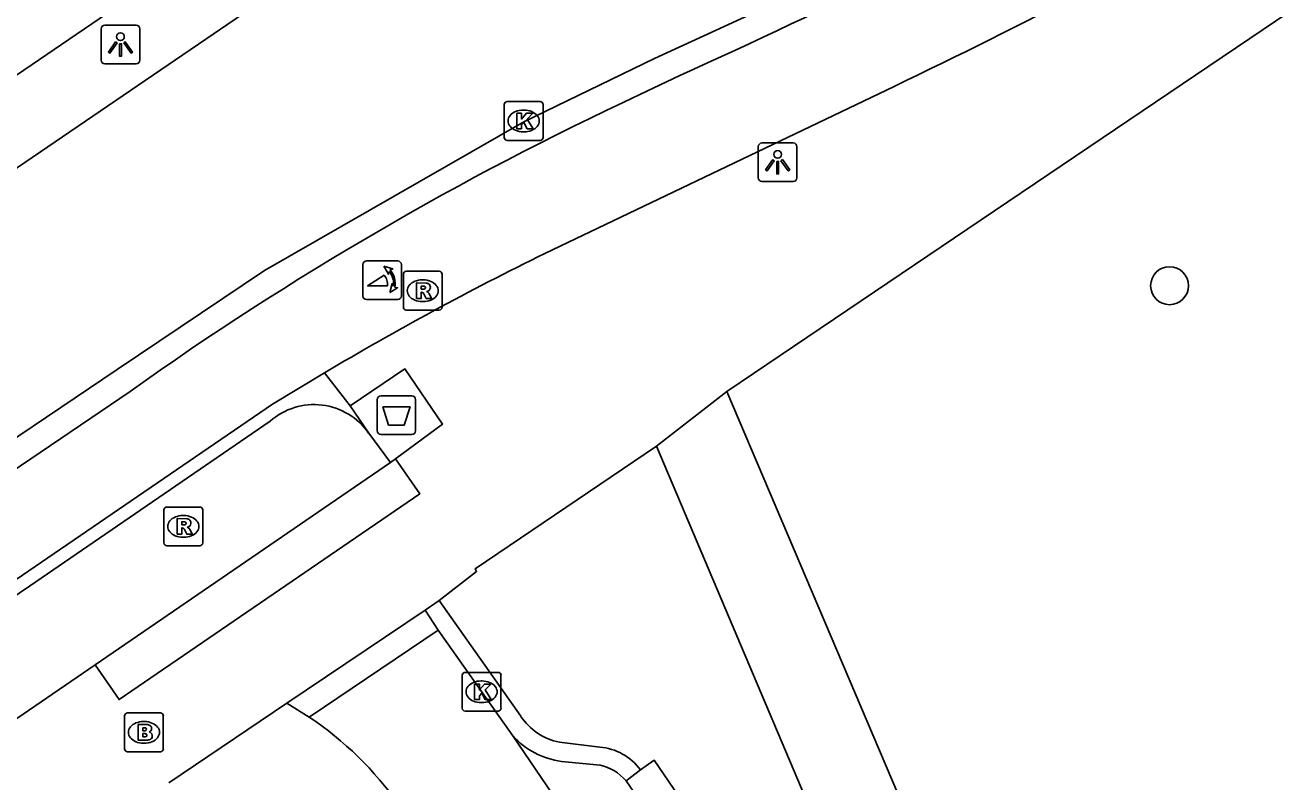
# Model space of a CAD drawing. Extents: x 158087 to 159494, y 382905 to 383981.
# Drawn here: x 158640.51 to 158672.95, y 383649.83 to 383669.35 of the extents above; entities that cross this region are included whole.
import ezdxf

# ---------------------------------------------------------------- set-up
doc = ezdxf.new("R2010")
doc.units = 0
for name, color, linetype in [('IMGEO_Afval_apart_plaats', 7, 'Continuous'), ('IMGEO_Boom', 7, 'Continuous'), ('IMGEO_Brandkraan', 7, 'Continuous'), ('IMGEO_Fietspad_gesloten', 7, 'Continuous'), ('IMGEO_Hek', 7, 'Continuous'), ('IMGEO_Kolk', 7, 'Continuous'), ('IMGEO_Lichtpunt', 7, 'Continuous'), ('IMGEO_OVBaan_gesloten', 7, 'Continuous'), ('IMGEO_Poller', 7, 'Continuous'), ('IMGEO_Rijbaan_lokaal_open', 7, 'Continuous'), ('IMGEO_Rijbaan_regionaal_gesloten', 7, 'Continuous'), ('IMGEO_Rioolput', 7, 'Continuous'), ('IMGEO_Voetpad_gesloten', 7, 'Continuous'), ('IMGEO_Voetpad_open', 7, 'Continuous')]:
    doc.layers.add(name, color=color, linetype=linetype)

msp = doc.modelspace()

# ---------------------------------------------------------------- linework, layer by layer
at = {"layer": 'IMGEO_Afval_apart_plaats'}
for p, q in [((158649.6, 383658.888), (158649.6, 383659.688)), ((158649.6, 383659.688), (158649.6, 383658.888)), ((158649.7, 383659.788), (158650.49, 383659.788)), ((158650.49, 383659.788), (158649.7, 383659.788)), ((158650.59, 383659.688), (158650.59, 383658.888)), ((158650.59, 383658.888), (158650.59, 383659.688)), ((158650.49, 383658.788), (158649.7, 383658.788)), ((158649.7, 383658.788), (158650.49, 383658.788))]:
    msp.add_line(p, q, dxfattribs=at)
msp.add_lwpolyline([(158649.743, 383659.502), (158650.447, 383659.502), (158650.298, 383659.032), (158649.892, 383659.032), (158649.743, 383659.502)], dxfattribs=at)
for centre, start, end in [((158649.7, 383659.688), 90, 180), ((158649.7, 383659.688), 90, 180), ((158650.49, 383659.688), 0, 90), ((158650.49, 383659.688), 360, 90), ((158649.7, 383658.888), 180, 270), ((158649.7, 383658.888), 180, 270), ((158650.49, 383658.888), 270, 0), ((158650.49, 383658.888), 270, 0)]:
    msp.add_arc(centre, 0.1, start, end, dxfattribs=at)
at = {"layer": 'IMGEO_Boom'}
msp.add_circle((158670.05, 383662.627), 0.489, dxfattribs=at)
at = {"layer": 'IMGEO_Brandkraan'}
for p, q in [((158643.153, 383651.604), (158644.005, 383651.604)), ((158643.078, 383650.678), (158643.078, 383651.53)), ((158643.566, 383651.384), (158643.591, 383651.384)), ((158644.079, 383651.53), (158644.079, 383650.678)), ((158644.005, 383650.604), (158643.153, 383650.604)), ((158643.589, 383650.824), (158643.564, 383650.824))]:
    msp.add_line(p, q, dxfattribs=at)
for points in [[(158643.153, 383651.604), (158644.005, 383651.604)], [(158643.078, 383650.678), (158643.078, 383651.53)], [(158643.426, 383651.304), (158643.426, 383650.904), (158643.639, 383650.904)], [(158643.657, 383651.304), (158643.426, 383651.304)], [(158644.079, 383651.53), (158644.079, 383650.678)], [(158643.605, 383651.223), (158643.551, 383651.223), (158643.551, 383651.147)], [(158643.551, 383651.147), (158643.604, 383651.147)], [(158643.613, 383651.071), (158643.551, 383651.071), (158643.551, 383650.99)], [(158643.551, 383650.99), (158643.613, 383650.99)], [(158644.005, 383650.604), (158643.153, 383650.604)]]:
    msp.add_lwpolyline(points, dxfattribs=at)
for centre, radius, start, end in [((158643.155, 383651.528), 0.0765, 91.552, 178.448), ((158643.155, 383651.528), 0.0765, 91.552, 178.448), ((158644.003, 383651.528), 0.0765, 1.552, 88.448), ((158644.003, 383651.528), 0.0765, 1.552, 88.448), ((158643.661, 383651.159), 0.145, 59.4692, 91.5367), ((158643.686, 383651.206), 0.0922, 285.5137, 58.1501), ((158643.606, 383651.185), 0.0379, 267.8285, 90.9355), ((158643.614, 383651.03), 0.0404, 269.8759, 90.5077), ((158643.645, 383651.155), 0.251, 268.6676, 293.5347), ((158643.691, 383651.014), 0.105, 301.3115, 78.989), ((158643.155, 383650.68), 0.0765, 181.552, 268.448), ((158643.155, 383650.68), 0.0765, 181.552, 268.448), ((158644.003, 383650.68), 0.0765, 271.552, 358.448), ((158644.003, 383650.68), 0.0765, 271.552, 358.448)]:
    msp.add_arc(centre, radius, start, end, dxfattribs=at)
for centre, major_axis, ratio, start_param, end_param in [((158643.565, 383651.104), (-0.387, 0.002), 0.722429, 4.712389, 7.853982), ((158643.59, 383651.104), (-0.39, 0.002), 0.717154, 1.570796, 4.712389)]:
    msp.add_ellipse(centre, major_axis=major_axis, ratio=ratio, start_param=start_param, end_param=end_param, dxfattribs=at)
at = {"layer": 'IMGEO_Fietspad_gesloten'}
for points in [[(158656.375, 383667.557), (158657.409, 383668.05)], [(158653.924, 383663.46), (158662.945, 383667.77)], [(158446.621, 383522.245), (158446.476, 383522.514), (158500, 383559.162), (158541.26, 383587.412), (158544.075, 383589.339), (158618.844, 383640.502), (158640.443, 383655.157), (158646.899, 383659.567), (158648.236, 383660.378)], [(158427.133, 383512.095), (158434.999, 383517.487), (158500, 383562.025), (158542.712, 383591.29), (158544.359, 383592.419), (158616.779, 383641.989), (158643.219, 383659.898)]]:
    msp.add_lwpolyline(points, dxfattribs=at)
for centre, radius, start, end in [((158584.173, 383830.332), 178.043, 294.28914, 302.40051), ((158591.752, 383816.515), 164.904, 295.57685, 303.22044), ((158691.352, 383592.347), 82.945, 114.94142, 125.47176), ((158690.296, 383589.544), 82.38, 116.20042, 120.70101)]:
    msp.add_arc(centre, radius, start, end, dxfattribs=at)
at = {"layer": 'IMGEO_Hek'}
for points in [[(158658.622, 383659.897), (158694.59, 383684.171), (158695.551, 383684.559), (158696.494, 383684.617), (158697.379, 383684.33)], [(158672.679, 383613.971), (158672.003, 383626.033), (158671.436, 383629.225), (158670.444, 383632.112), (158658.622, 383659.897)]]:
    msp.add_lwpolyline(points, dxfattribs=at)
at = {"layer": 'IMGEO_Kolk'}
for p, q in [((158652.878, 383666.451), (158652.878, 383667.303)), ((158652.953, 383667.377), (158653.805, 383667.377)), ((158653.366, 383667.157), (158653.391, 383667.157)), ((158653.879, 383667.303), (158653.879, 383666.451)), ((158653.389, 383666.597), (158653.364, 383666.597)), ((158653.805, 383666.377), (158652.953, 383666.377)), ((158651.793, 383651.725), (158651.793, 383652.577)), ((158651.868, 383652.651), (158652.72, 383652.651)), ((158652.794, 383652.577), (158652.794, 383651.725)), ((158652.281, 383652.431), (158652.306, 383652.431)), ((158652.72, 383651.651), (158651.868, 383651.651)), ((158652.304, 383651.871), (158652.279, 383651.871))]:
    msp.add_line(p, q, dxfattribs=at)
for points in [[(158652.878, 383666.451), (158652.878, 383667.303)], [(158652.953, 383667.377), (158653.805, 383667.377)], [(158653.879, 383667.303), (158653.879, 383666.451)], [(158653.199, 383667.077), (158653.322, 383667.077), (158653.322, 383666.926), (158653.452, 383667.077), (158653.616, 383667.077), (158653.47, 383666.926), (158653.623, 383666.677), (158653.471, 383666.677), (158653.386, 383666.841), (158653.322, 383666.774), (158653.322, 383666.677), (158653.199, 383666.677), (158653.199, 383667.077)], [(158653.805, 383666.377), (158652.953, 383666.377)], [(158651.793, 383651.725), (158651.793, 383652.577)], [(158651.868, 383652.651), (158652.72, 383652.651)], [(158652.794, 383652.577), (158652.794, 383651.725)], [(158652.114, 383652.351), (158652.237, 383652.351), (158652.237, 383652.2), (158652.367, 383652.351), (158652.531, 383652.351), (158652.385, 383652.2), (158652.538, 383651.951), (158652.386, 383651.951), (158652.301, 383652.115), (158652.237, 383652.048), (158652.237, 383651.951), (158652.114, 383651.951), (158652.114, 383652.351)], [(158652.72, 383651.651), (158651.868, 383651.651)]]:
    msp.add_lwpolyline(points, dxfattribs=at)
for centre, start, end in [((158652.955, 383667.301), 91.552, 178.448), ((158652.955, 383667.301), 91.552, 178.448), ((158653.803, 383667.301), 1.552, 88.448), ((158653.803, 383667.301), 1.552, 88.448), ((158652.955, 383666.453), 181.552, 268.448), ((158652.955, 383666.453), 181.552, 268.448), ((158653.803, 383666.453), 271.552, 358.448), ((158653.803, 383666.453), 271.552, 358.448), ((158651.87, 383652.575), 91.552, 178.448), ((158651.87, 383652.575), 91.552, 178.448), ((158652.718, 383652.575), 1.552, 88.448), ((158652.718, 383652.575), 1.552, 88.448), ((158651.87, 383651.727), 181.552, 268.448), ((158651.87, 383651.727), 181.552, 268.448), ((158652.718, 383651.727), 271.552, 358.448), ((158652.718, 383651.727), 271.552, 358.448)]:
    msp.add_arc(centre, 0.0765, start, end, dxfattribs=at)
for centre, major_axis, ratio, start_param, end_param in [((158653.365, 383666.877), (-0.387, 0.002), 0.722429, 4.712389, 7.853982), ((158653.39, 383666.877), (-0.39, 0.002), 0.717154, 1.570796, 4.712389), ((158652.28, 383652.151), (-0.387, 0.002), 0.722429, 4.712389, 7.853982), ((158652.305, 383652.151), (-0.39, 0.002), 0.717154, 1.570796, 4.712389)]:
    msp.add_ellipse(centre, major_axis=major_axis, ratio=ratio, start_param=start_param, end_param=end_param, dxfattribs=at)
at = {"layer": 'IMGEO_Lichtpunt'}
for p, q in [((158642.474, 383669.254), (158642.474, 383668.447)), ((158642.474, 383669.254), (158642.474, 383668.447)), ((158643.376, 383669.349), (158642.568, 383669.349)), ((158643.376, 383669.349), (158642.568, 383669.349)), ((158643.47, 383668.447), (158643.47, 383669.254)), ((158643.47, 383668.447), (158643.47, 383669.254)), ((158642.568, 383668.353), (158643.376, 383668.353)), ((158642.568, 383668.353), (158643.376, 383668.353)), ((158659.435, 383666.216), (158659.435, 383665.409)), ((158659.435, 383666.216), (158659.435, 383665.409)), ((158660.337, 383666.311), (158659.529, 383666.311)), ((158660.337, 383666.311), (158659.529, 383666.311)), ((158660.431, 383665.409), (158660.431, 383666.216)), ((158660.431, 383665.409), (158660.431, 383666.216)), ((158659.529, 383665.315), (158660.337, 383665.315)), ((158659.529, 383665.315), (158660.337, 383665.315))]:
    msp.add_line(p, q, dxfattribs=at)
for points in [[(158642.848, 383668.918), (158642.887, 383668.89), (158642.699, 383668.628), (158642.661, 383668.655), (158642.848, 383668.918)], [(158642.95, 383668.87), (158642.997, 383668.87), (158642.997, 383668.548), (158642.95, 383668.548), (158642.95, 383668.87)], [(158643.06, 383668.89), (158643.098, 383668.917), (158643.285, 383668.655), (158643.246, 383668.627), (158643.06, 383668.89)], [(158659.809, 383665.88), (158659.848, 383665.852), (158659.66, 383665.59), (158659.622, 383665.617), (158659.809, 383665.88)], [(158660.021, 383665.852), (158660.059, 383665.879), (158660.246, 383665.617), (158660.207, 383665.589), (158660.021, 383665.852)], [(158659.911, 383665.832), (158659.958, 383665.832), (158659.958, 383665.51), (158659.911, 383665.51), (158659.911, 383665.832)]]:
    msp.add_lwpolyline(points, dxfattribs=at)
for centre in [(158642.973, 383669.052), (158659.934, 383666.014)]:
    msp.add_circle(centre, 0.0994, dxfattribs=at)
for centre, start, end in [((158642.568, 383669.254), 90, 180), ((158642.568, 383669.254), 90, 180), ((158643.376, 383669.254), 0, 90), ((158643.376, 383669.254), 0, 90), ((158642.568, 383668.447), 180, 270), ((158642.568, 383668.447), 180, 270), ((158643.376, 383668.447), 270, 0), ((158643.376, 383668.447), 270, 360), ((158659.529, 383666.216), 90, 180), ((158659.529, 383666.216), 90, 180), ((158660.337, 383666.216), 0, 90), ((158660.337, 383666.216), 0, 90), ((158659.529, 383665.409), 180, 270), ((158659.529, 383665.409), 180, 270), ((158660.337, 383665.409), 270, 0), ((158660.337, 383665.409), 270, 360)]:
    msp.add_arc(centre, 0.0946, start, end, dxfattribs=at)
at = {"layer": 'IMGEO_OVBaan_gesloten'}
msp.add_lwpolyline([(158399.643, 383503.685), (158412.679, 383512.917), (158425.464, 383521.701), (158500, 383572.487), (158537.837, 383598.268), (158548.056, 383605.231), (158661.52, 383682.534), (158661.637, 383682.37), (158665.959, 383685.315), (158680.425, 383695.134), (158681.455, 383695.856)], dxfattribs=at)
at = {"layer": 'IMGEO_Poller'}
for p, q in [((158650.129, 383663.266), (158649.321, 383663.266)), ((158650.129, 383663.266), (158649.321, 383663.266)), ((158649.227, 383663.171), (158649.227, 383662.364)), ((158649.227, 383663.171), (158649.227, 383662.364)), ((158650.223, 383662.364), (158650.223, 383663.171)), ((158650.223, 383662.364), (158650.223, 383663.171)), ((158649.321, 383662.269), (158650.129, 383662.269)), ((158649.321, 383662.269), (158650.129, 383662.269))]:
    msp.add_line(p, q, dxfattribs=at)
for points in [[(158649.906, 383662.995), (158649.894, 383662.922), (158649.769, 383663.127)], [(158649.769, 383663.127), (158650, 383663.061), (158649.929, 383663.029)], [(158649.862, 383662.622), (158649.349, 383662.622), (158649.779, 383662.897)], [(158649.922, 383662.45), (158649.988, 383662.681), (158650.018, 383662.613)], [(158650.054, 383662.586), (158650.126, 383662.575), (158649.922, 383662.45)]]:
    msp.add_lwpolyline(points, dxfattribs=at)
for centre, radius, start, end in [((158649.321, 383663.171), 0.0946, 90, 180), ((158649.321, 383663.171), 0.0946, 90, 180), ((158650.129, 383663.171), 0.0946, 0, 90), ((158650.129, 383663.171), 0.0946, 0, 90), ((158649.548, 383662.682), 0.476, 351.7527, 41.1691), ((158649.548, 383662.682), 0.516, 349.3569, 42.2912), ((158649.534, 383662.672), 0.332, 351.3247, 42.4854), ((158649.321, 383662.364), 0.0946, 180, 270), ((158649.321, 383662.364), 0.0946, 180, 270), ((158650.129, 383662.364), 0.0946, 270, 0), ((158650.129, 383662.364), 0.0946, 270, 0)]:
    msp.add_arc(centre, radius, start, end, dxfattribs=at)
at = {"layer": 'IMGEO_Rijbaan_lokaal_open'}
for points in [[(158446.621, 383522.245), (158500, 383558.782), (158541.457, 383587.159), (158544.259, 383589.076), (158619.029, 383640.224), (158640.621, 383654.875), (158646.837, 383659.134)], [(158649.94, 383658.065), (158649.379, 383658.827)], [(158642.319, 383652.849), (158649.94, 383658.065)], [(158651.174, 383653.742), (158647.845, 383651.497)], [(158651.174, 383653.742), (158653.097, 383651.012)], [(158633.862, 383647.05), (158639.824, 383651.148), (158642.319, 383652.849)], [(158653.097, 383651.012), (158661.472, 383638.707)]]:
    msp.add_lwpolyline(points, dxfattribs=at)
for centre, radius, start, end in [((158647.97, 383657.841), 1.719, 34.9881, 131.2392), ((158642.905, 383644.125), 8.875, 35.2061, 56.1738)]:
    msp.add_arc(centre, radius, start, end, dxfattribs=at)
at = {"layer": 'IMGEO_Rijbaan_regionaal_gesloten'}
for points in [[(158687.517, 383686.999), (158686.113, 383685.997), (158680.953, 383682.478), (158672.641, 383676.868), (158671.702, 383676.244), (158670.738, 383675.639), (158668.38, 383674.215), (158661.786, 383670.765), (158659.936, 383669.95), (158656.759, 383668.489), (158653.383, 383666.854), (158646.689, 383663.021), (158642.887, 383660.468), (158638.518, 383657.521), (158625.745, 383648.797), (158616.433, 383642.468), (158609.643, 383637.826), (158596.373, 383628.777)], [(158401.599, 383501.25), (158412.794, 383510.243), (158418.409, 383514.401), (158426.656, 383520.079), (158500, 383570.082), (158538.968, 383596.649), (158549.805, 383604.037), (158646.334, 383669.776)]]:
    msp.add_lwpolyline(points, dxfattribs=at)
at = {"layer": 'IMGEO_Rioolput'}
for p, q in [((158650.274, 383662.072), (158650.274, 383662.924)), ((158650.349, 383662.998), (158651.201, 383662.998)), ((158651.275, 383662.924), (158651.275, 383662.072)), ((158650.762, 383662.778), (158650.787, 383662.778)), ((158651.201, 383661.998), (158650.349, 383661.998)), ((158650.785, 383662.218), (158650.76, 383662.218)), ((158644.095, 383655.992), (158644.095, 383656.844)), ((158644.17, 383656.918), (158645.022, 383656.918)), ((158645.096, 383656.844), (158645.096, 383655.992)), ((158644.583, 383656.698), (158644.608, 383656.698)), ((158644.606, 383656.138), (158644.581, 383656.138)), ((158645.022, 383655.918), (158644.17, 383655.918))]:
    msp.add_line(p, q, dxfattribs=at)
for points in [[(158650.274, 383662.072), (158650.274, 383662.924)], [(158650.349, 383662.998), (158651.201, 383662.998)], [(158651.275, 383662.924), (158651.275, 383662.072)], [(158650.863, 383662.696), (158650.611, 383662.698), (158650.611, 383662.298)], [(158650.789, 383662.617), (158650.735, 383662.617), (158650.735, 383662.536)], [(158650.611, 383662.298), (158650.735, 383662.298), (158650.735, 383662.46), (158650.746, 383662.46)], [(158650.735, 383662.536), (158650.787, 383662.536)], [(158650.793, 383662.431), (158650.864, 383662.298), (158651.004, 383662.298), (158650.939, 383662.424)], [(158651.201, 383661.998), (158650.349, 383661.998)], [(158644.095, 383655.992), (158644.095, 383656.844)], [(158644.17, 383656.918), (158645.022, 383656.918)], [(158645.096, 383656.844), (158645.096, 383655.992)], [(158644.684, 383656.616), (158644.432, 383656.618), (158644.432, 383656.218)], [(158644.61, 383656.537), (158644.556, 383656.537), (158644.556, 383656.456)], [(158644.556, 383656.456), (158644.608, 383656.456)], [(158644.432, 383656.218), (158644.556, 383656.218), (158644.556, 383656.38), (158644.567, 383656.38)], [(158644.614, 383656.351), (158644.685, 383656.218), (158644.825, 383656.218), (158644.76, 383656.344)], [(158645.022, 383655.918), (158644.17, 383655.918)]]:
    msp.add_lwpolyline(points, dxfattribs=at)
for centre, radius, start, end in [((158650.351, 383662.922), 0.0765, 91.552, 178.448), ((158650.351, 383662.922), 0.0765, 91.552, 178.448), ((158651.199, 383662.922), 0.0765, 1.552, 88.448), ((158651.199, 383662.922), 0.0765, 1.552, 88.448), ((158650.795, 383662.521), 0.0964, 77.0061, 93.1865), ((158650.809, 383662.578), 0.0378, 276.6634, 79.6772), ((158650.862, 383662.586), 0.109, 350.3612, 89.416), ((158650.745, 383662.407), 0.0533, 26.0293, 88.6989), ((158650.771, 383662.725), 0.19, 274.7715, 282.9687), ((158650.86, 383662.586), 0.112, 277.5842, 350.9817), ((158650.844, 383662.371), 0.108, 29.5134, 73.7905), ((158650.351, 383662.074), 0.0765, 181.552, 268.448), ((158650.351, 383662.074), 0.0765, 181.552, 268.448), ((158651.199, 383662.074), 0.0765, 271.552, 358.448), ((158651.199, 383662.074), 0.0765, 271.552, 358.448), ((158644.172, 383656.842), 0.0765, 91.552, 178.448), ((158644.172, 383656.842), 0.0765, 91.552, 178.448), ((158645.02, 383656.842), 0.0765, 1.552, 88.448), ((158645.02, 383656.842), 0.0765, 1.552, 88.448), ((158644.592, 383656.645), 0.19, 274.7715, 282.9687), ((158644.616, 383656.441), 0.0964, 77.0061, 93.1865), ((158644.63, 383656.498), 0.0378, 276.6634, 79.6772), ((158644.683, 383656.506), 0.109, 350.3612, 89.416), ((158644.681, 383656.506), 0.112, 277.5842, 350.9817), ((158644.566, 383656.327), 0.0533, 26.0293, 88.6989), ((158644.665, 383656.291), 0.108, 29.5134, 73.7905), ((158644.172, 383655.994), 0.0765, 181.552, 268.448), ((158644.172, 383655.994), 0.0765, 181.552, 268.448), ((158645.02, 383655.994), 0.0765, 271.552, 358.448), ((158645.02, 383655.994), 0.0765, 271.552, 358.448)]:
    msp.add_arc(centre, radius, start, end, dxfattribs=at)
for centre, major_axis, ratio, start_param, end_param in [((158650.761, 383662.498), (-0.387, 0.002), 0.722429, 4.712389, 7.853982), ((158650.786, 383662.498), (-0.39, 0.002), 0.717154, 1.570796, 4.712389), ((158644.582, 383656.418), (-0.387, 0.002), 0.722429, 4.712389, 7.853982), ((158644.607, 383656.418), (-0.39, 0.002), 0.717154, 1.570796, 4.712389)]:
    msp.add_ellipse(centre, major_axis=major_axis, ratio=ratio, start_param=start_param, end_param=end_param, dxfattribs=at)
at = {"layer": 'IMGEO_Voetpad_gesloten'}
for points in [[(158648.905, 383659.524), (158650.313, 383660.481), (158651.284, 383659.052), (158650.075, 383658.165)], [(158649.379, 383658.827), (158648.905, 383659.524)], [(158649.94, 383658.065), (158650.075, 383658.165)]]:
    msp.add_lwpolyline(points, dxfattribs=at)
at = {"layer": 'IMGEO_Voetpad_open'}
for points in [[(158694.59, 383684.171), (158658.622, 383659.897)], [(158648.905, 383659.524), (158648.236, 383660.378)], [(158658.622, 383659.897), (158656.805, 383658.485)], [(158672.679, 383613.971), (158672.003, 383626.033), (158671.436, 383629.225), (158670.444, 383632.112), (158658.622, 383659.897)], [(158656.805, 383658.485), (158652.124, 383655.322), (158652.165, 383655.258), (158651.201, 383654.502)], [(158656.805, 383658.485), (158664.509, 383640.316), (158663.827, 383640.015), (158656.747, 383650.387), (158656.392, 383650.139)], [(158650.075, 383658.165), (158650.696, 383657.257), (158642.935, 383651.95), (158642.319, 383652.849)], [(158651.201, 383654.502), (158650.836, 383654.255)], [(158651.201, 383654.502), (158653.307, 383651.518)], [(158647.27, 383651.854), (158650.836, 383654.255)], [(158650.836, 383654.255), (158651.174, 383653.742)], [(158647.27, 383651.854), (158644.221, 383649.804)], [(158647.845, 383651.497), (158647.27, 383651.854)], [(158654.303, 383650.852), (158655.342, 383650.724)], [(158654.352, 383650.356), (158655.353, 383650.255)], [(158656.392, 383650.139), (158656.021, 383649.851)], [(158656.021, 383649.851), (158662.801, 383639.929)]]:
    msp.add_lwpolyline(points, dxfattribs=at)
for centre, radius, start, end in [((158654.6, 383652.374), 1.551, 213.5085, 258.9523), ((158654.631, 383652.419), 2.082, 222.5177, 262.2894), ((158655.229, 383649.286), 1.442, 36.251, 85.5009), ((158655.123, 383649.12), 1.158, 39.1437, 78.526)]:
    msp.add_arc(centre, radius, start, end, dxfattribs=at)

doc.saveas('drawing.dxf')
